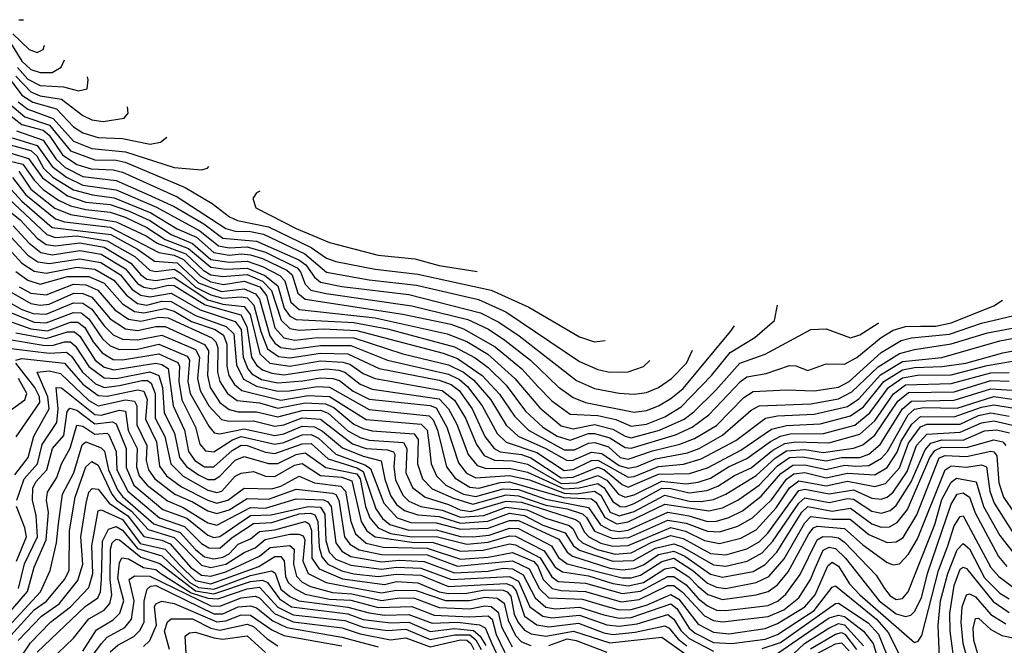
# Model space of a CAD drawing. Extents: x 1173029 to 1307123, y 522559 to 678521.
# Tile 546 of 623: x 1210248 to 1213480, y 668899 to 670952. Entities that reach past the tile are written whole.
import ezdxf

# ---------------------------------------------------------------- set-up
doc = ezdxf.new("R2010")
doc.units = 0

msp = doc.modelspace()

# ---------------------------------------------------------------- linework, layer by layer
at = {"layer": '0CON10XD'}
for points in [[(1210171.1, 670951.1), (1210255, 670816.1), (1210285, 670789.2), (1210315, 670778.5), (1210355, 670779.2), (1210383.9, 670796.1), (1210394.6, 670820.5)], [(1210245, 670952.3), (1210260.5, 670951.4)], [(1210225, 670906), (1210278.8, 670855), (1210305, 670844.5), (1210325.2, 670855), (1210329, 670868.6)], [(1210240.9, 670795), (1210275, 670756.9), (1210315, 670736.2), (1210391.6, 670731.6), (1210441.3, 670718.7), (1210469.1, 670725), (1210473, 670755), (1210470.7, 670764.6)], [(1210216.5, 670756.5), (1210255, 670705), (1210291.1, 670681.1), (1210369.2, 670659.2), (1210425, 670601), (1210455, 670581.2), (1210505, 670566), (1210585, 670561.9), (1210676.1, 670543.9), (1210709.6, 670550.4), (1210730.5, 670567.2)], [(1210235, 670766.6), (1210285, 670715.1), (1210315, 670702.2), (1210385, 670691), (1210455, 670637.8), (1210485, 670623.3), (1210521.5, 670618.5), (1210591.1, 670628.9), (1210604.4, 670645), (1210601.8, 670666.7)], [(1210242.9, 670682.9), (1210275, 670658.5), (1210357.8, 670627.8), (1210425, 670553.4), (1210485, 670529.8), (1210595, 670518.9), (1210755, 670467.7), (1210845, 670459.1), (1210864.5, 670465.5), (1210868.4, 670470.1)], [(1210215.3, 670675), (1210265, 670633.3), (1210345.9, 670605.9), (1210415, 670521.6), (1210495, 670492.3), (1210565, 670491.6), (1210594.2, 670484.2), (1210790.9, 670401), (1210879.3, 670349.3), (1210936.1, 670305), (1210963.1, 670293.1), (1211065, 670272.9), (1211204.6, 670204.6), (1211255, 670169.3), (1211285, 670158.2), (1211415, 670133.1), (1211555, 670117.4), (1211794.9, 670064.9), (1211918.6, 670008.6), (1212085, 669911.7), (1212135, 669894.7), (1212169.2, 669899.5)], [(1210205, 670647.2), (1210255, 670608.4), (1210325, 670589.5), (1210345, 670573.8), (1210388.7, 670508.7), (1210435, 670476.9), (1210483, 670463), (1210555, 670460), (1210585, 670452.2), (1210765, 670371.1), (1210925, 670267.3), (1210955, 670258.3), (1211005, 670256.9), (1211048.2, 670248.2), (1211184, 670184), (1211255, 670123.7), (1211395, 670098.5), (1211550.7, 670080.7), (1211754.1, 670034.1), (1211844, 669994), (1212085, 669830.9), (1212145, 669804.1), (1212185, 669795.2), (1212245, 669796.2), (1212295, 669814.6), (1212316.5, 669833.6)], [(1210237.5, 670587.5), (1210325, 670557.3), (1210366.1, 670496.1), (1210397.5, 670467.5), (1210455, 670437.2), (1210565, 670424.7), (1210668.9, 670378.9), (1210755, 670339.6), (1210852.1, 670282.1), (1210915, 670235.3), (1211025.2, 670225.2), (1211164.4, 670164.4), (1211187.6, 670147.6), (1211215, 670107.1), (1211235, 670091.3), (1211305, 670076.4), (1211525, 670050.9), (1211760.2, 669990.2), (1211820, 669960), (1211887, 669915), (1212075, 669767.8), (1212135, 669742), (1212215, 669726.6), (1212265, 669723.8), (1212305, 669729), (1212345, 669745.6), (1212387.1, 669775), (1212436.2, 669825), (1212456.2, 669867.9)], [(1210223.6, 670565), (1210305, 670539.7), (1210355, 670470.2), (1210401.9, 670435), (1210455, 670409.1), (1210565, 670393.4), (1210696.9, 670336.9), (1210839.6, 670259.6), (1210900.5, 670210.5), (1210935, 670203.4), (1210995, 670206.4), (1211055, 670189.5), (1211158.2, 670138.2), (1211169.3, 670125), (1211184.6, 670084.6), (1211203.2, 670065), (1211253.8, 670053.8), (1211535, 670013.4), (1211718.5, 669968.5), (1211786.4, 669936.4), (1211840, 669900), (1211924.2, 669835), (1212015, 669747.5), (1212065, 669712.1), (1212105, 669696.4), (1212265, 669663.8), (1212305, 669669.9), (1212345, 669685.4), (1212385, 669708.8), (1212425, 669742.2), (1212580.6, 669929.4), (1212594, 669947.9)], [(1210205.1, 670545.1), (1210285, 670522.8), (1210304, 670505), (1210326.4, 670465), (1210356.3, 670435), (1210425, 670394.2), (1210487.3, 670377.3), (1210558, 670368), (1210678, 670318), (1210765, 670265.7), (1210828, 670238), (1210885, 670188.5), (1210935, 670179.8), (1210975, 670184.2), (1211005, 670180.4), (1211045, 670168.8), (1211125, 670130.1), (1211142, 670115), (1211161, 670055), (1211185, 670034.9), (1211505, 669986.2), (1211662.5, 669952.5), (1211705, 669938.1), (1211808.9, 669878.9), (1211896, 669806), (1211948.4, 669748.4), (1211995, 669701.6), (1212055, 669657.1), (1212145, 669653), (1212205, 669639.9), (1212255, 669618.6), (1212305, 669625.3), (1212365, 669648.7), (1212418.8, 669681.2), (1212519, 669785), (1212580.2, 669859.8), (1212660.9, 669909.1), (1212725.4, 669965), (1212734.6, 670015)], [(1210175, 670498.2), (1210257.9, 670477.9), (1210295.1, 670425.1), (1210325.4, 670395.4), (1210375, 670359.5), (1210415, 670341.2), (1210465, 670328.9), (1210545, 670320.4), (1210593.9, 670303.9), (1210665, 670270.8), (1210725, 670231.2), (1210801.6, 670201.6), (1210875, 670140), (1210925, 670133.7), (1210995, 670137.1), (1211052.4, 670112.4), (1211095, 670078.8), (1211116.2, 670005), (1211135, 669979.3), (1211155, 669968), (1211345, 669958.1), (1211455, 669938.1), (1211675, 669878.1), (1211742.4, 669842.4), (1211785, 669810.4), (1211845, 669753.2), (1211908, 669668), (1211965.4, 669615), (1212012.3, 669585), (1212055, 669572), (1212115, 669593.7), (1212135, 669594.4), (1212185, 669579.9), (1212235, 669548.4), (1212255, 669546.5), (1212400.1, 669589.9), (1212455, 669615.1), (1212510.2, 669655), (1212613.8, 669765), (1212635, 669779.6), (1212698.4, 669791.6), (1212775, 669816.8), (1212795, 669815.7), (1212835, 669800.7), (1212895, 669822.4), (1212955, 669821.6), (1212995, 669843.7), (1213075, 669908.9), (1213115, 669933.3), (1213155, 669945.5), (1213205, 669946.8), (1213255, 669946.5), (1213305, 669956.9), (1213445, 670012.8), (1213474, 670032.2)], [(1210215.7, 670515.7), (1210277, 670497), (1210323.1, 670433.1), (1210405, 670374.2), (1210465, 670353.5), (1210545, 670345.4), (1210605, 670325.2), (1210675, 670293.1), (1210745, 670247.8), (1210815, 670218.1), (1210875, 670165.3), (1210935, 670157), (1210995, 670159.5), (1211045, 670142.1), (1211102.2, 670112.2), (1211118.4, 670095), (1211137.8, 670025), (1211165, 670001.4), (1211415, 669973.6), (1211651.4, 669921.4), (1211715, 669896.6), (1211784.3, 669854.3), (1211873.4, 669775), (1211955, 669678.1), (1212025, 669619.6), (1212065, 669610), (1212135, 669623.3), (1212195, 669608.5), (1212235, 669584.9), (1212255, 669580.2), (1212348.1, 669605), (1212428.5, 669641.5), (1212460.6, 669665), (1212533.1, 669736.9), (1212611.9, 669825), (1212694.6, 669855), (1212845, 669935.9), (1212895, 669938.1), (1212975, 669908.6), (1213005, 669918.5), (1213066, 669956), (1213068, 669957)], [(1210245, 670455.1), (1210285, 670396.1), (1210363.3, 670333.3), (1210415, 670312.8), (1210565, 670289.4), (1210662.5, 670242.5), (1210698.7, 670218.7), (1210793.7, 670183.7), (1210850.4, 670130.4), (1210875, 670115.3), (1210915, 670108.9), (1210995, 670116.4), (1211045, 670093.8), (1211073.9, 670063.9), (1211105.6, 669965.6), (1211135, 669939.1), (1211165, 669932.8), (1211245, 669937.5), (1211355, 669931.9), (1211637.9, 669857.9), (1211685, 669839.9), (1211765.6, 669785), (1211823.1, 669723.1), (1211871.5, 669651.5), (1211918.3, 669605), (1212035, 669540.7), (1212069, 669541), (1212115, 669562.6), (1212135.5, 669564.5), (1212180, 669550), (1212218.2, 669515), (1212245, 669510.1), (1212325, 669537.8), (1212415, 669558.7), (1212462.4, 669577.6), (1212535, 669620.8), (1212625, 669712), (1212655, 669731.5), (1212765, 669737), (1212855, 669734.1), (1212935, 669746.7), (1212970, 669765), (1213075, 669859.7), (1213140.8, 669899.2), (1213175, 669908.4), (1213299.7, 669920.3), (1213405, 669955.8), (1213525, 669984.6)], [(1210224, 670434), (1210267.9, 670377.9), (1210365, 670298.4), (1210395, 670288.6), (1210545, 670271.2), (1210705, 670188.1), (1210755, 670179.5), (1210785.5, 670165.5), (1210841, 670111), (1210875, 670091.4), (1210916.4, 670083.6), (1210985, 670094.5), (1211035.7, 670075), (1211057.6, 670047.6), (1211085, 669941.5), (1211115, 669908.3), (1211151, 669901), (1211225, 669909.1), (1211345, 669908.2), (1211505, 669855.6), (1211655, 669820), (1211705, 669795.7), (1211738.8, 669768.8), (1211794.3, 669705), (1211845, 669621.8), (1211883.5, 669585), (1211974.8, 669544.8), (1212045, 669505.6), (1212065, 669507), (1212125, 669533.3), (1212158.9, 669528.9), (1212215, 669488.7), (1212245, 669480), (1212275, 669486), (1212335, 669511.2), (1212439.4, 669530.6), (1212478.3, 669545), (1212555, 669588.6), (1212649, 669671), (1212674.5, 669685.5), (1212845, 669691.5), (1212935, 669708), (1212979.2, 669730.8), (1213065, 669812.7), (1213135, 669856.6), (1213185, 669870.1), (1213305, 669888.1), (1213424.6, 669925), (1213535, 669945.8)], [(1210208, 670408), (1210255, 670356.7), (1210355, 670270.6), (1210547, 670247), (1210635, 670199.6), (1210690.2, 670160.2), (1210765, 670154.3), (1210835, 670088.5), (1210910.1, 670059.9), (1210985, 670068.6), (1211022.3, 670052.3), (1211034.8, 670034.8), (1211069.3, 669915), (1211085, 669890.9), (1211105, 669876.8), (1211145, 669871.4), (1211235, 669883.3), (1211335, 669883.1), (1211455.3, 669835.3), (1211655, 669789.3), (1211691.2, 669771.2), (1211717.9, 669747.9), (1211765.4, 669685.4), (1211814.6, 669594.6), (1211845, 669566), (1211945, 669531.5), (1212035, 669472.6), (1212065, 669476.3), (1212124.9, 669505.1), (1212145, 669507.1), (1212245, 669450.7), (1212265, 669452.6), (1212344.2, 669485.8), (1212426.6, 669493.4), (1212485, 669511), (1212598.5, 669571.5), (1212695.4, 669644.6), (1212735, 669652.4), (1212855, 669657.8), (1212965, 669683.2), (1213001.6, 669708.4), (1213073, 669787), (1213145, 669830.2), (1213275, 669843.3), (1213465, 669898), (1213621.8, 669928.2)], [(1211035.9, 670389.2), (1211025.5, 670384.5), (1211013.3, 670365), (1211022.5, 670335), (1211155, 670267.4), (1211265, 670220.9), (1211425, 670179), (1211545, 670167), (1211624.8, 670145.2), (1211749.1, 670125.8)], [(1210195, 670380.4), (1210337.2, 670247.2), (1210365, 670237.9), (1210435, 670243.1), (1210535, 670226.9), (1210625.5, 670175.5), (1210675, 670129.8), (1210695, 670125.5), (1210755, 670133.2), (1210775, 670122), (1210825, 670074.4), (1210875, 670049), (1210915, 670037.9), (1210975, 670042.7), (1210995, 670038.9), (1211016.1, 670015), (1211038.9, 669928.9), (1211061.7, 669871.7), (1211097.1, 669847.1), (1211135, 669842.8), (1211235, 669857.7), (1211325, 669855.9), (1211428, 669808), (1211625, 669768.8), (1211663.8, 669755), (1211690.4, 669735), (1211732.9, 669675), (1211775, 669584.4), (1211805.1, 669545.1), (1211825, 669534.2), (1211895, 669524.9), (1211925, 669514.6), (1212025, 669448.7), (1212065, 669450.7), (1212145, 669483.5), (1212165, 669475.5), (1212225, 669426.7), (1212245, 669417.8), (1212345, 669460.3), (1212446.7, 669463.3), (1212505, 669481.7), (1212615, 669539.6), (1212715, 669608.8), (1212765, 669620.7), (1212875, 669626.3), (1212975, 669652), (1213017.9, 669682.1), (1213084.5, 669765), (1213145, 669802.9), (1213185, 669811.3), (1213275.4, 669814.5), (1213352.9, 669825), (1213475, 669858.8), (1213672.5, 669897.5)], [(1210175, 670354.9), (1210249.9, 670295), (1210305, 670235.7), (1210335, 670214.1), (1210365, 670209.7), (1210445, 670219.8), (1210525, 670205.6), (1210613, 670153), (1210645, 670114.7), (1210665, 670101), (1210695, 670096.3), (1210755, 670106.5), (1210865, 670033), (1210915, 670018.1), (1210985, 670011.5), (1211004.3, 669985), (1211035.6, 669855.6), (1211068.4, 669825), (1211135, 669814.9), (1211235, 669832.7), (1211308.5, 669828.5), (1211331.4, 669821.4), (1211375, 669790.7), (1211415, 669774.2), (1211635, 669735.6), (1211675, 669703.1), (1211710.6, 669645), (1211747.7, 669557.7), (1211772.1, 669522.1), (1211806.5, 669506.5), (1211865, 669504.3), (1211915, 669493.4), (1212025, 669430.2), (1212075, 669432), (1212145, 669456.7), (1212175, 669440.5), (1212213.8, 669395), (1212235, 669384.9), (1212265, 669392.8), (1212355, 669438.2), (1212435, 669429.3), (1212475, 669433.9), (1212515, 669448), (1212574.8, 669485.2), (1212635, 669511.6), (1212711.7, 669568.3), (1212745, 669585.9), (1212777.2, 669592.8), (1212886.2, 669593.8), (1212988.4, 669621.6), (1213038.3, 669661.7), (1213099.7, 669745), (1213145, 669776.8), (1213195, 669785.5), (1213305, 669787.2), (1213422.9, 669817.1), (1213615, 669850.3)], [(1210226, 670276), (1210278.8, 670218.8), (1210317.8, 670187.8), (1210355, 670181), (1210445, 670194.7), (1210515, 670182.5), (1210595, 670134.6), (1210635, 670086.4), (1210655, 670074.2), (1210685, 670068.8), (1210735, 670081.2), (1210755, 670080.2), (1210856.3, 670016.3), (1210974, 669984), (1210992.9, 669945), (1211008.7, 669845), (1211025, 669818.5), (1211045, 669803.2), (1211075, 669792), (1211115, 669787.2), (1211208.7, 669801.3), (1211255, 669805.9), (1211295, 669801.6), (1211315.1, 669795), (1211365, 669756.3), (1211405, 669739.4), (1211625, 669708), (1211655.6, 669675), (1211682.3, 669625), (1211720.3, 669525), (1211749.4, 669489.4), (1211779, 669479), (1211855, 669480.3), (1211915, 669467.7), (1212035, 669412.9), (1212084.4, 669415.6), (1212145, 669430.1), (1212166.2, 669416.2), (1212195, 669370.8), (1212218.7, 669355), (1212235, 669353.8), (1212265, 669364.1), (1212355, 669414.5), (1212385, 669413.8), (1212445, 669399), (1212503.4, 669406.6), (1212539, 669421), (1212594.1, 669455.9), (1212648.2, 669481.8), (1212720.3, 669539.7), (1212758.8, 669561.2), (1212795, 669566.9), (1212903.3, 669563.3), (1213005, 669591.8), (1213054.4, 669635.6), (1213115.9, 669724.1), (1213155, 669754.2), (1213305, 669758.2), (1213435, 669793.3), (1213495, 669794.8)], [(1210204.6, 670254.6), (1210275, 670179), (1210307.4, 670157.4), (1210345, 670151.6), (1210445, 670167.9), (1210514.8, 670155), (1210578.4, 670115), (1210617, 670067), (1210645, 670047.7), (1210675, 670042.9), (1210745.1, 670055.1), (1210839.8, 669999.8), (1210955, 669961.5), (1210974.8, 669935), (1210981.4, 669845), (1210996.3, 669806.3), (1211009.6, 669789.6), (1211041.8, 669771.8), (1211095, 669760.4), (1211176.8, 669766.8), (1211235, 669777.2), (1211276.2, 669775), (1211298, 669768), (1211342.9, 669732.9), (1211395, 669706.8), (1211595, 669686), (1211615, 669678.9), (1211649.5, 669615), (1211688.3, 669498.3), (1211714.5, 669464.5), (1211745, 669448.5), (1211855, 669456.6), (1211921.7, 669441.7), (1212035, 669398.3), (1212073.8, 669396.2), (1212135, 669404.8), (1212155, 669391.4), (1212186.4, 669336.4), (1212215, 669324.4), (1212265, 669338.6), (1212365, 669391.4), (1212445, 669372.4), (1212485, 669371.1), (1212525, 669377.6), (1212565.2, 669395.2), (1212665, 669456.2), (1212727, 669513), (1212765, 669537.2), (1212825, 669541.9), (1212885, 669531.8), (1212985, 669546), (1213015, 669556.7), (1213055, 669588.2), (1213130.1, 669699.9), (1213165, 669728.6), (1213315, 669731.3), (1213435, 669768.1), (1213495, 669765.9)], [(1210187.5, 670227.5), (1210255, 670152.9), (1210295, 670126.8), (1210335, 670120.3), (1210435, 670140.1), (1210495, 670133.8), (1210557.3, 670097.3), (1210598.1, 670048.1), (1210635, 670021.1), (1210665, 670015.3), (1210715, 670028.3), (1210745, 670027.2), (1210825, 669981), (1210926, 669945), (1210951, 669921), (1210959, 669819), (1210982.7, 669772.7), (1211025, 669749.4), (1211095, 669732.8), (1211133.7, 669733.7), (1211225, 669748.2), (1211265, 669746.7), (1211395, 669672.8), (1211592.1, 669652.1), (1211605, 669638.7), (1211619.3, 669605), (1211648.4, 669485), (1211677.3, 669447.3), (1211725, 669418.1), (1211755, 669414.6), (1211825, 669433.3), (1211855, 669435.1), (1212033.9, 669383.9), (1212125, 669379.7), (1212138.7, 669368.7), (1212168.2, 669318.2), (1212207.9, 669297.9), (1212245, 669304.2), (1212365, 669362.6), (1212509.9, 669339.9), (1212555, 669350.2), (1212605, 669375.6), (1212675, 669424.7), (1212735, 669488), (1212775, 669515.8), (1212817.6, 669517.6), (1212895, 669504.6), (1212945, 669515.6), (1213005, 669515.8), (1213035, 669526.5), (1213072.4, 669557.6), (1213145, 669675.1), (1213175, 669700), (1213315, 669703.8), (1213435, 669740.8), (1213505, 669736.8)], [(1210235, 670125.8), (1210275, 670097.1), (1210315, 670084.2), (1210405, 670109.9), (1210475, 670109.8), (1210525, 670087.6), (1210585, 670020), (1210624.9, 669994.9), (1210655, 669990.1), (1210725, 670004.2), (1210755, 669995.6), (1210811.4, 669961.4), (1210890, 669935), (1210916.7, 669916.7), (1210927.5, 669887.5), (1210927.8, 669815), (1210934, 669785), (1210953, 669755), (1210976.7, 669735), (1211105, 669704.1), (1211195, 669719.1), (1211265, 669715.9), (1211385, 669640.2), (1211565.2, 669625), (1211585.3, 669605), (1211592.2, 669555), (1211598.1, 669495), (1211615.7, 669455.7), (1211647, 669425), (1211705, 669394.9), (1211745, 669387.1), (1211835, 669412.9), (1211885, 669410.3), (1211975, 669378.2), (1212115, 669351.5), (1212154.3, 669294.3), (1212187, 669276.9), (1212215, 669272), (1212245, 669276.9), (1212375, 669335.6), (1212443.8, 669323.8), (1212505, 669305.6), (1212535, 669306.9), (1212575, 669318.6), (1212619.8, 669340.2), (1212682, 669388), (1212746.6, 669463.4), (1212785, 669490.2), (1212825, 669491.4), (1212895, 669476.4), (1212955, 669490.2), (1212992.7, 669487.3), (1213035, 669489), (1213077, 669513), (1213095.8, 669535), (1213163.9, 669655), (1213185, 669674.1), (1213215, 669679), (1213325, 669677.4), (1213445, 669715.3), (1213505, 669706.4)], [(1210245.7, 670075.7), (1210285, 670054.9), (1210335, 670049.7), (1210425, 670084), (1210465, 670082), (1210504.3, 670065), (1210560.2, 670000.2), (1210605, 669968.9), (1210645, 669962.7), (1210705, 669975.5), (1210735, 669973.4), (1210878.5, 669908.5), (1210891.6, 669895), (1210898.7, 669875), (1210897.4, 669795), (1210904.7, 669765), (1210929.6, 669725), (1210962, 669702), (1211035, 669694.3), (1211095, 669677.2), (1211185, 669695.2), (1211251.7, 669691.6), (1211279.4, 669679.4), (1211344.1, 669625), (1211375, 669610.2), (1211405, 669602.7), (1211542.9, 669592.9), (1211555.3, 669575), (1211553.6, 669495), (1211569.7, 669445), (1211602.2, 669412.2), (1211672, 669382), (1211735, 669361.9), (1211845, 669393.1), (1211885, 669389.9), (1211975, 669359), (1212045, 669347.4), (1212095, 669330.3), (1212108.6, 669318.6), (1212134, 669274), (1212195, 669249.9), (1212246.8, 669253.2), (1212375, 669310.2), (1212435, 669300.3), (1212505, 669273.1), (1212545, 669271.4), (1212605, 669289.5), (1212652.6, 669317.4), (1212715, 669376.7), (1212765, 669444.7), (1212788.4, 669461.6), (1212825, 669466), (1212895, 669449), (1212965, 669463.9), (1213055, 669458.5), (1213095, 669482.9), (1213127.4, 669532.6), (1213141.3, 669568.7), (1213176, 669625), (1213205, 669650.4), (1213315, 669648.8), (1213405, 669680.1), (1213445, 669687.8), (1213505, 669677.9)], [(1210212.4, 670062.4), (1210285, 670020.9), (1210315, 670015.2), (1210345, 670018.6), (1210425.8, 670054.2), (1210455, 670053.4), (1210485, 670041.2), (1210545, 669970.4), (1210595, 669937.8), (1210635, 669932.7), (1210695, 669945.8), (1210725, 669945.8), (1210855, 669886.4), (1210868.1, 669865), (1210864.6, 669785), (1210873.4, 669745), (1210905, 669695.7), (1210935, 669673.2), (1210965, 669665.6), (1211025, 669664.9), (1211095, 669648.8), (1211175, 669669.6), (1211235, 669670.8), (1211260.8, 669660.8), (1211325, 669602.4), (1211365, 669581), (1211395, 669572.4), (1211507.3, 669565), (1211518.7, 669545), (1211515.5, 669465.5), (1211537, 669417), (1211578.4, 669385), (1211655, 669361.3), (1211693.9, 669343.9), (1211728.4, 669338.4), (1211845, 669372.4), (1211895, 669368.3), (1212072.2, 669312.2), (1212085, 669303.1), (1212100.9, 669270.9), (1212116, 669255), (1212155, 669234.4), (1212195, 669224.8), (1212245, 669226.7), (1212385, 669285.4), (1212433.2, 669273.2), (1212495, 669242.5), (1212545, 669233.2), (1212615, 669250.7), (1212665, 669278.3), (1212730.3, 669349.7), (1212775, 669415.5), (1212805, 669438.6), (1212895, 669422.3), (1212965, 669437.9), (1213055, 669419.9), (1213090.1, 669429.9), (1213135, 669481.9), (1213165, 669562.2), (1213205, 669615.9), (1213225.6, 669624.4), (1213335, 669624.5), (1213395, 669652.8), (1213435, 669661.8), (1213495, 669651.4)], [(1210191.9, 670001.9), (1210295, 669959.6), (1210335, 669957.2), (1210425, 669991.1), (1210449.8, 669989.8), (1210475, 669970.8), (1210519.8, 669905), (1210545, 669881.8), (1210575, 669869.7), (1210635, 669870.7), (1210705, 669887), (1210798, 669848), (1210805.3, 669835), (1210800.1, 669765), (1210808, 669725), (1210868.2, 669618.2), (1210886.3, 669596.3), (1210905, 669593.4), (1210985, 669609.9), (1211085, 669588), (1211115, 669593), (1211175, 669617.7), (1211215.6, 669615.6), (1211241.8, 669601.8), (1211307.2, 669547.2), (1211375, 669520.1), (1211434.5, 669504.5), (1211446, 669444), (1211465, 669390.6), (1211485, 669361.2), (1211511.1, 669341.1), (1211555, 669326.8), (1211625, 669321.7), (1211695, 669300), (1211784, 669306), (1211855, 669332.7), (1211905, 669325.5), (1211965, 669293.7), (1212038.4, 669268.4), (1212065.4, 669225.4), (1212085, 669211), (1212195, 669174.9), (1212262.2, 669177.8), (1212335, 669218.1), (1212395, 669232.3), (1212422.6, 669222.6), (1212525, 669163.2), (1212565, 669158.5), (1212635.3, 669175), (1212685, 669202.4), (1212719.5, 669240.5), (1212805, 669365.9), (1212825, 669382.6), (1212905, 669368.1), (1212965, 669380.5), (1212985, 669379.1), (1213045, 669339.5), (1213077, 669333), (1213105, 669341.9), (1213125, 669357.4), (1213173.8, 669435), (1213219.7, 669540.3), (1213237.9, 669562.1), (1213275, 669573.6), (1213345, 669572.6), (1213415, 669602.6), (1213455, 669606.1), (1213496.5, 669596.5)], [(1210201.8, 670031.8), (1210255, 670000.8), (1210292.2, 669987.8), (1210335, 669986), (1210425, 670022.5), (1210455, 670021.6), (1210485, 670001.9), (1210525, 669947.4), (1210555, 669918.5), (1210585, 669904), (1210635, 669901.5), (1210715, 669916.9), (1210825, 669869.4), (1210837.6, 669845), (1210831.6, 669775), (1210840.7, 669735), (1210868.3, 669685), (1210910, 669640), (1210934.1, 669634.1), (1211015, 669635.2), (1211085, 669618), (1211115, 669622.5), (1211175, 669645.1), (1211235, 669640.8), (1211339.9, 669559.9), (1211385, 669544.4), (1211455, 669540.6), (1211474.3, 669534.3), (1211479.6, 669525), (1211476.2, 669485), (1211481.6, 669441.6), (1211505, 669392.3), (1211525, 669372.3), (1211565, 669355.1), (1211635, 669342.7), (1211695, 669320.1), (1211771.6, 669325), (1211845, 669352.3), (1211913.9, 669343.9), (1211975, 669316.3), (1212051.8, 669291.8), (1212065, 669281.3), (1212080, 669250), (1212095, 669235.4), (1212143.5, 669213.5), (1212201.8, 669198.2), (1212255, 669202.8), (1212322.5, 669237.5), (1212385, 669259), (1212425, 669249.1), (1212515, 669200.8), (1212565, 669195.5), (1212635, 669215.3), (1212675, 669238.8), (1212702.9, 669267.1), (1212805, 669406.6), (1212825, 669411.5), (1212905, 669396.1), (1212985, 669409.6), (1213045, 669382.2), (1213075, 669378.8), (1213095, 669385.4), (1213115, 669401.2), (1213160.9, 669469.1), (1213191.1, 669555), (1213225, 669592.5), (1213335, 669598.1), (1213405, 669629.4), (1213445, 669635.9), (1213534.8, 669614.8)], [(1210179, 669975), (1210285, 669937.9), (1210339, 669931), (1210415, 669959.1), (1210439.3, 669959.3), (1210461.6, 669941.6), (1210488.8, 669895), (1210518.7, 669858.7), (1210555, 669837.2), (1210585, 669836.2), (1210705, 669855.7), (1210767.2, 669827.2), (1210772.7, 669815), (1210769.8, 669765), (1210779.8, 669705), (1210825.3, 669615), (1210839.1, 669559.1), (1210857.8, 669537.8), (1210885, 669534.1), (1210946.1, 669573.9), (1210975, 669584.8), (1211085, 669559.1), (1211115, 669564.6), (1211175, 669589.4), (1211205, 669590.7), (1211228.5, 669578.5), (1211285, 669526), (1211380.8, 669490.8), (1211398.8, 669478.8), (1211443, 669365), (1211487.1, 669317.1), (1211531.6, 669301.6), (1211615, 669300.5), (1211695, 669279.7), (1211785, 669283.8), (1211855, 669308.9), (1211885, 669308.3), (1212017.1, 669247.1), (1212044.3, 669205), (1212062.1, 669192.1), (1212185, 669152.7), (1212225, 669146.6), (1212265, 669151.1), (1212295, 669163.1), (1212345, 669196.6), (1212395, 669208), (1212431.4, 669191.4), (1212515, 669132.9), (1212555, 669122.4), (1212655, 669141.4), (1212695, 669164.4), (1212732.5, 669205), (1212815, 669336.1), (1212835, 669354.4), (1212915, 669339.2), (1212975, 669348.8), (1213045, 669297.6), (1213075, 669287), (1213102.3, 669287.7), (1213127.9, 669302.1), (1213161.8, 669345), (1213235.3, 669515), (1213251.6, 669538.4), (1213275, 669549.2), (1213355, 669548.1), (1213445, 669573.9), (1213475, 669567.3), (1213484.3, 669555)], [(1210195, 669905.7), (1210325, 669883.9), (1210355, 669883.2), (1210395, 669895.2), (1210414.8, 669894.8), (1210431.1, 669881.1), (1210475, 669813.9), (1210525, 669777), (1210565, 669775.2), (1210675, 669796.7), (1210704.1, 669785), (1210717, 669745), (1210722.1, 669662.1), (1210755.6, 669595), (1210772.9, 669515), (1210795, 669486.4), (1210835, 669458.7), (1210865, 669442.8), (1210887, 669443), (1210905, 669454.1), (1210955, 669506.4), (1210985, 669518.2), (1211065, 669495.5), (1211095, 669496), (1211155, 669524.8), (1211185, 669530.2), (1211252.2, 669482.2), (1211355, 669462), (1211365.5, 669445), (1211383.1, 669355), (1211397.1, 669317.1), (1211424.5, 669284.5), (1211465, 669266.3), (1211535, 669255.1), (1211615, 669256.5), (1211715, 669231), (1211785, 669237.1), (1211855, 669258.1), (1211875, 669257.4), (1211968.9, 669208.9), (1212005.9, 669155.9), (1212029.7, 669139.7), (1212115, 669127.1), (1212195, 669101.9), (1212245, 669093.7), (1212295, 669104.9), (1212365, 669149.6), (1212395, 669155.2), (1212443.6, 669123.6), (1212473.6, 669093.6), (1212506.2, 669066.2), (1212555, 669049.2), (1212665.3, 669064.7), (1212705, 669076), (1212735, 669097.4), (1212770.2, 669139.8), (1212837.5, 669265), (1212853.6, 669285), (1212865, 669289.8), (1212955, 669282.6), (1213015, 669228.7), (1213095, 669170.8), (1213115, 669163), (1213135, 669166.6), (1213165, 669198.5), (1213195, 669248.8), (1213285.1, 669474.9), (1213305, 669487.7), (1213355, 669483.4), (1213405, 669491.4), (1213421.5, 669485), (1213431.6, 669405), (1213446.1, 669365), (1213505, 669272.3)], [(1210234.8, 669924.8), (1210335, 669905.7), (1210405, 669928.1), (1210427.7, 669927.7), (1210445, 669914), (1210495.6, 669835), (1210525, 669812.4), (1210556.4, 669803.6), (1210695, 669825.4), (1210715, 669821), (1210735, 669807.4), (1210751.2, 669685), (1210788.9, 669605), (1210802.2, 669535), (1210823.3, 669505), (1210855, 669485.1), (1210885, 669485.1), (1210945, 669538.8), (1210975, 669555.7), (1210995, 669555.1), (1211055, 669532.7), (1211085, 669528.6), (1211175, 669560.5), (1211205, 669560.9), (1211260.7, 669510.7), (1211355, 669481.3), (1211375, 669469.6), (1211416.5, 669346.5), (1211438.4, 669315), (1211463.1, 669295), (1211525, 669276.5), (1211615, 669278.4), (1211695, 669256.2), (1211735.2, 669255.2), (1211789, 669261), (1211855, 669283.2), (1211885, 669282.2), (1211993.9, 669225), (1212016.8, 669186.8), (1212045, 669166.6), (1212225, 669120.9), (1212255, 669120.8), (1212285, 669128.8), (1212355, 669173.8), (1212395, 669184.5), (1212457.6, 669145), (1212505, 669103.3), (1212535, 669089.8), (1212565, 669085.3), (1212665, 669105.3), (1212706.7, 669125), (1212757.4, 669182.6), (1212825, 669300.9), (1212845, 669321.4), (1212915, 669312.5), (1212973.4, 669313.4), (1213035, 669262.2), (1213095, 669236.4), (1213125, 669238.2), (1213147.1, 669252.9), (1213192.8, 669327.2), (1213265.4, 669514.6), (1213285, 669521.8), (1213355, 669518.5), (1213435, 669535.7), (1213445, 669533.9), (1213455, 669521.1), (1213461.9, 669431.9), (1213477.1, 669385), (1213524.9, 669314.9)], [(1210182.3, 669877.7), (1210345, 669857.6), (1210401.2, 669861.2), (1210418.5, 669848.5), (1210454.4, 669795), (1210496.8, 669756.8), (1210525, 669745.1), (1210575, 669752), (1210648.5, 669768.5), (1210667.7, 669767.7), (1210679.9, 669759.9), (1210693, 669725), (1210693, 669645), (1210724.7, 669584.7), (1210743.9, 669495), (1210784.2, 669454.2), (1210865, 669407.9), (1210895, 669400.7), (1210911.4, 669405), (1210955, 669454.5), (1210975, 669463.5), (1211015, 669469.4), (1211055, 669453.8), (1211085, 669452.9), (1211149.6, 669490.4), (1211175, 669495.3), (1211235, 669456.2), (1211305, 669450.8), (1211338.4, 669438.4), (1211368.6, 669305), (1211387.2, 669275), (1211414.7, 669254.7), (1211535, 669237.4), (1211605, 669236.3), (1211695, 669207.7), (1211768.7, 669211.3), (1211855, 669231.9), (1211875, 669228.9), (1211956.5, 669186.5), (1211994.1, 669124.1), (1212015, 669108.1), (1212105, 669102.8), (1212225, 669069.1), (1212285, 669076.2), (1212375, 669124.3), (1212395, 669124.8), (1212435, 669097.1), (1212475, 669052.1), (1212505, 669028.9), (1212535, 669014.7), (1212565, 669012.7), (1212705, 669029.4), (1212736.9, 669045), (1212762.7, 669067.3), (1212809, 669131), (1212864.8, 669245.2), (1212884, 669256), (1212915.4, 669255.4), (1212935, 669252), (1212955, 669237.9), (1213059.4, 669129.4), (1213086.3, 669085), (1213105, 669061.2), (1213125, 669048.8), (1213145, 669052.8), (1213163.5, 669075), (1213252, 669295), (1213275, 669378), (1213305, 669434.2), (1213322.4, 669447.6), (1213386.8, 669435), (1213411.4, 669355), (1213465, 669259.6), (1213515.1, 669195.1)], [(1210234.8, 669835), (1210255, 669840.8), (1210395, 669825.5), (1210455, 669756.4), (1210505, 669718.7), (1210535, 669717.2), (1210635, 669737.5), (1210655, 669732.8), (1210666.2, 669706.2), (1210661.4, 669641.4), (1210696.5, 669566.5), (1210706.5, 669486.5), (1210729.9, 669455), (1210779.3, 669419.3), (1210865, 669375.1), (1210895, 669365.7), (1210930.6, 669375), (1210985, 669414.3), (1211075, 669412.2), (1211105, 669421.5), (1211165, 669454.1), (1211215, 669432.2), (1211301.5, 669421.5), (1211317.5, 669405), (1211334.4, 669305), (1211350.4, 669265), (1211384.7, 669234.7), (1211441.2, 669221.2), (1211585, 669218.2), (1211695, 669182), (1211785, 669188.8), (1211865, 669203.6), (1211935, 669174.3), (1211948.3, 669158.3), (1211966.5, 669115), (1211995.9, 669085.9), (1212025, 669078.8), (1212105, 669075.6), (1212222, 669042), (1212281.1, 669048.9), (1212375, 669094.8), (1212395, 669095.4), (1212423.8, 669073.8), (1212495, 668995.7), (1212525, 668980.8), (1212555, 668975.5), (1212705, 668993.2), (1212755.8, 669015), (1212804.6, 669055), (1212843.6, 669115), (1212858.2, 669151.8), (1212885, 669211.7), (1212905, 669221.4), (1212925, 669216.8), (1212958.2, 669185), (1213069, 669045), (1213125, 669002.3), (1213155, 668993.8), (1213172.6, 668997.4), (1213185, 669009.8), (1213208, 669055), (1213226.9, 669135), (1213305, 669362.4), (1213325, 669395.2), (1213345, 669399.1), (1213365, 669385.2), (1213383.9, 669333.9), (1213461, 669191), (1213487.8, 669157.8)], [(1210236.9, 669583.1), (1210313.7, 669696.3), (1210312.5, 669715), (1210297.9, 669745), (1210235.6, 669825)], [(1210231.7, 669458.3), (1210276.3, 669515), (1210294.2, 669585), (1210344.9, 669675), (1210340.6, 669715), (1210305.3, 669795), (1210345, 669799.5), (1210381.6, 669791.6), (1210475, 669702.1), (1210505, 669685.4), (1210595, 669704.4), (1210625, 669700.5), (1210632.4, 669685), (1210632.2, 669622.2), (1210665.4, 669555), (1210663.5, 669505), (1210670.5, 669475), (1210692, 669445), (1210756.6, 669395), (1210815, 669370.3), (1210865, 669340.4), (1210895, 669331.4), (1210935, 669344.1), (1210995, 669380.8), (1211065, 669378.9), (1211155, 669411.7), (1211275, 669397.8), (1211285, 669393.5), (1211295.4, 669375.4), (1211314.5, 669254.5), (1211331.1, 669231.1), (1211362, 669212), (1211435, 669197.2), (1211585, 669195.5), (1211685, 669158.3), (1211865, 669176.6), (1211920.3, 669150.3), (1211954.3, 669084.3), (1211984.9, 669054.9), (1212095, 669050.4), (1212160.4, 669030.4), (1212215, 669015.2), (1212255, 669016.6), (1212305, 669030.5), (1212385, 669066), (1212410.9, 669050.9), (1212475, 668968.9), (1212525, 668941.8), (1212575, 668936.5), (1212695, 668954.3), (1212735, 668970.3), (1212825, 669025.6), (1212858.3, 669065), (1212900.1, 669159.9), (1212915, 669171.8), (1212935, 669159), (1212971.3, 669101.3), (1213004.9, 669065), (1213185, 668908.7), (1213197.3, 668912.7), (1213208.8, 668931.2), (1213263.8, 669145), (1213294.4, 669225.6)], [(1210201.7, 669658.3), (1210264.7, 669705), (1210271.5, 669725), (1210243.5, 669775)], [(1210239, 669375), (1210262.1, 669445), (1210305.9, 669495), (1210321.5, 669558.5), (1210369.4, 669630.6), (1210374, 669675), (1210367.3, 669745), (1210385, 669744), (1210495, 669656.9), (1210515, 669654.6), (1210575, 669671), (1210595, 669667.2), (1210604.1, 669604.1), (1210633.5, 669545), (1210631, 669485), (1210640.5, 669455), (1210665.9, 669425), (1210732.9, 669372.9), (1210785, 669351.1), (1210865, 669301.5), (1210895, 669293.7), (1211005, 669351.7), (1211055, 669349.2), (1211155, 669379.2), (1211245, 669376.4), (1211259.6, 669369.6), (1211270, 669355), (1211285, 669234.8), (1211305, 669207.6), (1211335, 669190.7), (1211435, 669172.9), (1211495, 669178), (1211575, 669174), (1211675, 669136.5), (1211785, 669142.7), (1211835, 669151.8), (1211865, 669149.9), (1211900.4, 669130.4), (1211939.8, 669055), (1211974.6, 669024.6), (1212005, 669018.2), (1212085, 669024.5), (1212165, 668999.5), (1212215, 668988.2), (1212255, 668990.8), (1212385, 669034.7), (1212405, 669020.2), (1212444.9, 668955), (1212465, 668939), (1212525, 668908.1), (1212585, 668904.8), (1212695, 668918.9), (1212735, 668934), (1212855, 669012.7), (1212915, 669089.8), (1212925, 669094.1), (1213060.3, 668985), (1213099.8, 668939.8), (1213146.3, 668845)], [(1210243.8, 669085), (1210264.1, 669165.9), (1210306, 669255), (1210302.1, 669325), (1210289.9, 669375), (1210291.4, 669415), (1210301.4, 669435), (1210337.5, 669475), (1210355.1, 669544.9), (1210392.9, 669587.1), (1210403.7, 669666.3), (1210412.2, 669677.8), (1210435, 669670.3), (1210495, 669626), (1210552.8, 669632.8), (1210565, 669626.2), (1210597.8, 669545), (1210597.9, 669482.1), (1210622.4, 669425), (1210717.6, 669345), (1210796.3, 669316.3), (1210865, 669260.4), (1210885, 669252.7), (1210905, 669256.6), (1211005, 669324.9), (1211072.9, 669327.1), (1211195, 669354.5), (1211235, 669352.1), (1211249.1, 669329.1), (1211253.1, 669243.1), (1211264.2, 669204.2), (1211285, 669182.2), (1211335, 669161.6), (1211435, 669148.9), (1211485, 669155.9), (1211565, 669152.4), (1211665.3, 669115.3), (1211855, 669125.2), (1211885, 669109.9), (1211922.5, 669025), (1211965, 668994.3), (1211995, 668988.9), (1212085, 668998.2), (1212175, 668966.7), (1212215, 668961.6), (1212275, 668969), (1212375, 668999.7), (1212395, 668985.1), (1212417.4, 668947.4), (1212445, 668921.4), (1212525, 668879.9)], [(1210135, 668916.1), (1210273.9, 669076.1), (1210295.3, 669155), (1210334.8, 669245.2), (1210342.8, 669335), (1210336.4, 669375), (1210338.9, 669401.1), (1210370.2, 669449.8), (1210385.4, 669495), (1210413.7, 669546.3), (1210435, 669621.9), (1210455, 669617.7), (1210495, 669591.8), (1210534.9, 669594.9), (1210540.3, 669590.3), (1210565.1, 669535), (1210566.7, 669475), (1210602.7, 669405), (1210707.1, 669317.1), (1210789.4, 669289.4), (1210845, 669233.4), (1210868.8, 669218.8), (1210905, 669217.4), (1210945, 669252.5), (1211015, 669298.6), (1211075, 669301.7), (1211165, 669330.6), (1211202.4, 669332.4), (1211217.1, 669327.1), (1211226.8, 669305), (1211230.6, 669220.6), (1211239.1, 669189.1), (1211259.6, 669165), (1211305, 669143.7), (1211345, 669133.3), (1211425, 669124.8), (1211485, 669132.8), (1211565, 669128.8), (1211655, 669092.4), (1211845, 669102.1), (1211864.1, 669094.1), (1211877.3, 669077.3), (1211904.3, 668995), (1211945, 668966), (1211985, 668959.5), (1212081.6, 668971.6), (1212165, 668939.7), (1212195, 668934.7), (1212268.3, 668941.7), (1212365, 668962.7), (1212379.5, 668955), (1212408.9, 668918.9), (1212437, 668897)], [(1210195.6, 668944.4), (1210315.9, 669075), (1210348.4, 669145), (1210369.2, 669235), (1210375, 669298.2), (1210387.9, 669395), (1210426.1, 669465), (1210452.5, 669557.5), (1210465, 669566.9), (1210515, 669546.7), (1210526.4, 669536.4), (1210539.6, 669475), (1210569, 669409), (1210585, 669387.4), (1210687.7, 669297.7), (1210775, 669269.1), (1210825, 669212.9), (1210855, 669189.3), (1210885, 669183.1), (1210915, 669188.2), (1210935, 669198.9), (1210965, 669230.9), (1211005, 669248.5), (1211035, 669272.3), (1211085, 669277.6), (1211185, 669305.4), (1211197.7, 669297.7), (1211206.2, 669276.2), (1211206.9, 669185), (1211230.3, 669150.3), (1211307, 669117), (1211445, 669098.5), (1211485, 669108.1), (1211555, 669104.5), (1211625, 669074.7), (1211655, 669068.5), (1211715, 669069.8), (1211775, 669081.4), (1211835, 669079.6), (1211847.6, 669075), (1211860, 669060), (1211871.3, 669001.3), (1211884.1, 668974.1), (1211905, 668948.9), (1211926.5, 668936.5), (1211975, 668928.5), (1212065.4, 668945.4), (1212185, 668906.8), (1212355, 668926.1), (1212435, 668868.5)], [(1210219.2, 668930.8), (1210295, 669015.3), (1210336.1, 669043.9), (1210394.9, 669115), (1210410.7, 669145), (1210410.9, 669275), (1210429.7, 669385), (1210465, 669485.2), (1210485, 669502), (1210505, 669490), (1210549.9, 669395), (1210565.2, 669375.2), (1210615, 669339), (1210669.3, 669279.3), (1210755, 669252.9), (1210845, 669162.2), (1210875, 669154.5), (1210925, 669164.8), (1210985, 669203.8), (1211020.8, 669219.2), (1211054, 669246), (1211135, 669263.9), (1211164.3, 669264.3), (1211178.4, 669258.4), (1211184, 669245), (1211176.7, 669175), (1211194.4, 669135), (1211254.3, 669105), (1211321.5, 669091.5), (1211435, 669071.6), (1211485, 669080.5), (1211549.3, 669079.3), (1211645, 669045.7), (1211724.2, 669045.8), (1211775, 669057.5), (1211815, 669054.2), (1211837.5, 669037.5), (1211851, 668981), (1211875, 668931.5), (1211895, 668909.9), (1211925, 668898)], [(1210243.2, 668915), (1210319.5, 668995), (1210377.4, 669035), (1210438.4, 669111.6), (1210455.2, 669164.8), (1210449.1, 669255), (1210465.7, 669365), (1210475, 669401.8), (1210485.9, 669414.1), (1210505, 669412), (1210541.7, 669365), (1210603.4, 669323.4), (1210655, 669255.8), (1210715, 669243.6), (1210741.9, 669231.9), (1210808.9, 669155), (1210845, 669129.3), (1210875, 669126.4), (1210925, 669140.1), (1211035, 669191.9), (1211070, 669220), (1211135, 669226.6), (1211148.4, 669215), (1211146.4, 669165), (1211156, 669126), (1211175, 669105.7), (1211202.4, 669092.4), (1211275, 669072.5), (1211338.3, 669068.3), (1211435, 669046.2), (1211495, 669055.1), (1211543.2, 669053.2), (1211625, 669022.9), (1211725, 669018.8), (1211775, 669028.8), (1211795, 669026.9), (1211818.3, 669008.3), (1211829.7, 668959.7), (1211863.9, 668893.9)], [(1210219.3, 668810.7), (1210283.4, 668906.6), (1210349.1, 668975), (1210414.9, 669025), (1210475, 669088.4), (1210487.9, 669135), (1210485.1, 669225), (1210505, 669340.8), (1210515, 669344.1), (1210585, 669312.2), (1210643.3, 669233.3), (1210725, 669214.8), (1210772.6, 669162.6), (1210825, 669111.7), (1210875, 669100.9), (1211032.3, 669157.7), (1211085, 669191), (1211105, 669190.3), (1211115.8, 669175.8), (1211120.7, 669125), (1211128.8, 669105), (1211150.5, 669085), (1211185, 669067.3), (1211265, 669050.8), (1211335, 669046.8), (1211425, 669022.8), (1211535, 669025.9), (1211608.4, 668998.4), (1211725, 668992.5), (1211785, 668996.1), (1211798.3, 668985), (1211812.3, 668935), (1211840.1, 668875)], [(1210237.5, 669175), (1210270, 669255), (1210265.1, 669285), (1210237.3, 669355)], [(1213294.4, 669225.6), (1213315, 669291), (1213335, 669322.2), (1213345, 669323.6), (1213435, 669154.5), (1213461.5, 669125), (1213505, 669092)], [(1210305, 668877), (1210463.2, 669026.8), (1210504.3, 669055), (1210513.1, 669075), (1210516.3, 669115), (1210519.7, 669240.3), (1210539.8, 669280.2), (1210565, 669288.5), (1210585, 669276.6), (1210635, 669216.7), (1210715, 669192.3), (1210805.9, 669105), (1210835, 669088.5), (1210885, 669083.6), (1211005, 669127.8), (1211075, 669143.3), (1211086.2, 669136.2), (1211105, 669083.4), (1211135, 669059), (1211164.3, 669045), (1211325, 669024.6), (1211395, 669005.1), (1211445, 668998.2), (1211525, 669000.6), (1211601.7, 668971.7), (1211685, 668974.5), (1211756.7, 668966.7), (1211775.9, 668955.9), (1211797.7, 668905), (1211825, 668845.4)], [(1210349.3, 668850.7), (1210425, 668922.2), (1210475, 668985.8), (1210525.2, 669014.8), (1210543.5, 669036.5), (1210550.2, 669065), (1210544.6, 669115), (1210545.7, 669214.3), (1210552, 669235), (1210565, 669247.1), (1210575, 669245.7), (1210645, 669188.3), (1210707.6, 669167.6), (1210825, 669077.7), (1210885, 669067.7), (1211005, 669108), (1211045, 669113.2), (1211060.9, 669105), (1211101.1, 669051.1), (1211140.2, 669025), (1211325, 669002), (1211375, 668984), (1211465, 668972.9), (1211525, 668975.2), (1211595, 668944.5), (1211675, 668954.1), (1211737.4, 668947.4), (1211759.5, 668929.5), (1211777.9, 668897.9)], [(1213262.5, 668965), (1213270.3, 669045), (1213293.9, 669135), (1213325, 669212.8), (1213345, 669233.2), (1213365, 669215.6), (1213415, 669120), (1213465, 669070.5), (1213495, 669051)], [(1210455, 668879.8), (1210499.7, 668950.3), (1210555, 668982.1), (1210576.5, 669005), (1210589.4, 669045), (1210570.4, 669119.6), (1210575, 669169.5), (1210583.4, 669186.6), (1210605, 669183.2), (1210654.5, 669154.5), (1210695, 669147.4), (1210711.6, 669135), (1210810.9, 669070.9), (1210865, 669053.2), (1210898.5, 669051.5), (1210995, 669084.7), (1211035, 669090), (1211095, 669024.3), (1211145, 668998.9), (1211315, 668980.6), (1211375, 668958.9), (1211455, 668947.9), (1211515, 668951.5), (1211595, 668917.8), (1211676.2, 668933.8), (1211725, 668933.4), (1211745, 668916.7), (1211762, 668885)], [(1213319.9, 668805), (1213301.8, 668945), (1213300.9, 669005), (1213315.3, 669095), (1213335, 669148.7)], [(1213335, 669148.7), (1213345, 669155.6), (1213355, 669150.7), (1213442.5, 669042.5), (1213495, 669006.6)], [(1210439.2, 668800.8), (1210516.6, 668905), (1210535, 668925.9), (1210593, 668957), (1210614.7, 668985.3), (1210624.1, 669045), (1210607.5, 669115), (1210625, 669127.2), (1210675, 669125.6), (1210875, 669028.9), (1210905, 669027.7), (1210975.1, 669055.1), (1211020.5, 669060.5), (1211035, 669054.7), (1211083.9, 669003.9), (1211145, 668976), (1211306, 668956), (1211365, 668936.2), (1211465, 668916.9), (1211515, 668923.8), (1211595, 668894.1), (1211695, 668917.1), (1211715, 668916.4), (1211728.5, 668905), (1211738.1, 668885)], [(1210545, 668877.8), (1210570, 668900), (1210622.6, 668927.4), (1210642.6, 668947.4), (1210657, 668975), (1210656, 669045), (1210666.7, 669083.3), (1210677, 669093), (1210695, 669094.8), (1210885, 669002.3), (1210915, 669002.7), (1210964.9, 669024.9), (1211005, 669028.9), (1211025, 669021.8), (1211079.1, 668979.1), (1211125, 668957.6), (1211305, 668926.1), (1211425, 668894.4)], [(1213368.8, 668815), (1213344.5, 668904.5), (1213338, 668975), (1213341.7, 669025), (1213355, 669064.7), (1213365, 669067.7), (1213385, 669058.1), (1213435, 669000.6), (1213485, 668969)], [(1210654.7, 668895.3), (1210675.1, 668914.9), (1210696.6, 668965), (1210690.9, 669025), (1210695.3, 669035), (1210715, 669043.5), (1210755, 669036.6), (1210895, 668976.2), (1210925, 668979), (1210975, 668999.4), (1211005, 668998), (1211075, 668950.2), (1211115, 668930.7), (1211305, 668896.8)], [(1212685, 668888.1), (1212745, 668907.8), (1212925, 669036.7), (1212935, 669037.2), (1213032.3, 668972.3), (1213066.1, 668936.1), (1213109.4, 668829.4)], [(1210739.3, 668885), (1210722.9, 668945), (1210733.5, 668976.5), (1210745, 668986.4), (1210815, 668985.9), (1210875, 668955.6), (1210905, 668948.6), (1210995, 668968.8), (1211015, 668960.7), (1211060.4, 668920.4), (1211095, 668897.4)], [(1212736.5, 668873.5), (1212905, 668988.7), (1212935, 668998.2), (1212955, 668994), (1213017.8, 668945), (1213048.7, 668905), (1213073.6, 668825)], [(1212785, 668869.1), (1212823.5, 668905), (1212903.8, 668955), (1212935, 668970.9), (1212955, 668966.6), (1213017.6, 668897.6)], [(1213412, 668805), (1213379.8, 668915), (1213377.2, 668955), (1213385, 668987.3), (1213395, 668987.8), (1213435, 668951.4), (1213471.2, 668931.2), (1213605, 668903.4)], [(1210795.3, 668855), (1210791, 668929), (1210805, 668939.8), (1210825, 668941.9), (1210885, 668923.4), (1210915, 668919.5), (1210995, 668929.6), (1211055, 668875.6)], [(1212842.9, 668887.1), (1212925, 668936.1), (1212945, 668941.2), (1212956, 668936), (1212994.7, 668885)], [(1213268.6, 668805), (1213262.5, 668965)], [(1211985, 668898.9), (1212045, 668919.8), (1212074.7, 668914.7), (1212175, 668876.3)], [(1212865, 668871.9), (1212925, 668903.5), (1212945, 668907.3), (1212970.6, 668880.6)]]:
    msp.add_lwpolyline(points, dxfattribs=at)

doc.saveas('drawing.dxf')
